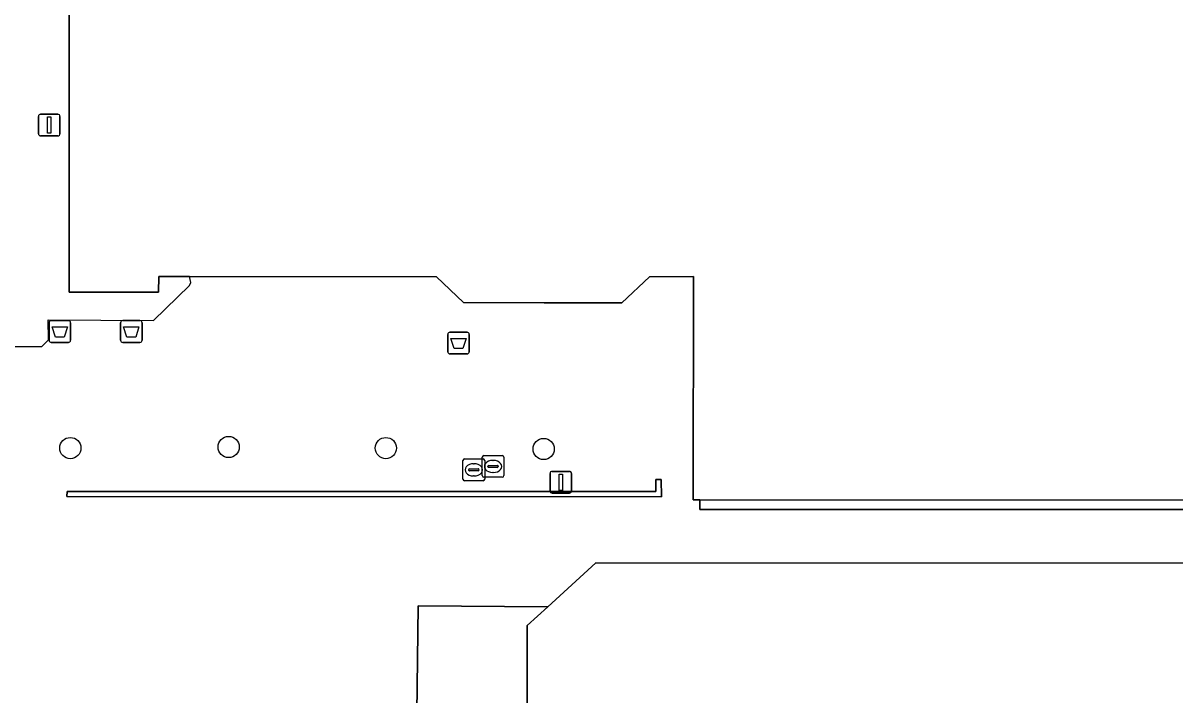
# Model space of a CAD drawing. Extents: x 161477 to 163040, y 383680 to 384871.
# Drawn here: x 162210 to 162263, y 384442.6 to 384473.5 of the extents above; entities that cross this region are included whole.
import ezdxf

# ---------------------------------------------------------------- set-up
doc = ezdxf.new("R2010")
doc.units = 0
for name, color, linetype in [('IMGEO_Afsluitpaal', 7, 'Continuous'), ('IMGEO_Afvalbak', 7, 'Continuous'), ('IMGEO_Boom', 7, 'Continuous'), ('IMGEO_Groenvoorziening', 7, 'Continuous'), ('IMGEO_Kolk', 7, 'Continuous'), ('IMGEO_Lichtmast', 7, 'Continuous'), ('IMGEO_Muur', 7, 'Continuous'), ('IMGEO_Pand', 7, 'Continuous'), ('IMGEO_Pand_overbouw', 7, 'Continuous'), ('IMGEO_Parkeervlak_open', 7, 'Continuous'), ('IMGEO_Terreindeel_halfverhard', 7, 'Continuous'), ('IMGEO_Voetpad_open', 7, 'Continuous')]:
    doc.layers.add(name, color=color, linetype=linetype)

msp = doc.modelspace()

# ---------------------------------------------------------------- linework, layer by layer
at = {"layer": 'IMGEO_Afsluitpaal'}
for p, q in [((162210.665, 384468.44), (162210.665, 384469.24)), ((162210.665, 384469.24), (162210.665, 384468.44)), ((162210.765, 384469.34), (162211.555, 384469.34)), ((162211.555, 384469.34), (162210.765, 384469.34)), ((162211.655, 384469.24), (162211.655, 384468.44)), ((162211.655, 384468.44), (162211.655, 384469.24)), ((162211.555, 384468.34), (162210.765, 384468.34)), ((162210.765, 384468.34), (162211.555, 384468.34))]:
    msp.add_line(p, q, dxfattribs=at)
msp.add_lwpolyline([(162211.085, 384469.215), (162211.235, 384469.215), (162211.235, 384468.465), (162211.085, 384468.465), (162211.085, 384469.215)], dxfattribs=at)
for centre, start, end in [((162210.765, 384469.24), 90, 180), ((162210.765, 384469.24), 90, 180), ((162211.555, 384469.24), 0, 90), ((162211.555, 384469.24), 360, 90), ((162210.765, 384468.44), 180, 270), ((162210.765, 384468.44), 180, 270), ((162211.555, 384468.44), 270, 0), ((162211.555, 384468.44), 270, 0)]:
    msp.add_arc(centre, 0.1, start, end, dxfattribs=at)
at = {"layer": 'IMGEO_Afvalbak'}
for p, q in [((162211.155, 384458.93), (162211.155, 384459.73)), ((162211.155, 384459.73), (162211.155, 384458.93)), ((162211.255, 384459.83), (162212.045, 384459.83)), ((162212.045, 384459.83), (162211.255, 384459.83)), ((162212.145, 384459.73), (162212.145, 384458.93)), ((162212.145, 384458.93), (162212.145, 384459.73)), ((162214.445, 384458.93), (162214.445, 384459.73)), ((162214.445, 384459.73), (162214.445, 384458.93)), ((162214.545, 384459.83), (162215.335, 384459.83)), ((162215.335, 384459.83), (162214.545, 384459.83)), ((162215.435, 384459.73), (162215.435, 384458.93)), ((162215.435, 384458.93), (162215.435, 384459.73)), ((162229.525, 384458.4), (162229.525, 384459.2)), ((162229.525, 384459.2), (162229.525, 384458.4)), ((162229.625, 384459.3), (162230.415, 384459.3)), ((162230.415, 384459.3), (162229.625, 384459.3)), ((162230.515, 384459.2), (162230.515, 384458.4)), ((162230.515, 384458.4), (162230.515, 384459.2)), ((162212.045, 384458.83), (162211.255, 384458.83)), ((162211.255, 384458.83), (162212.045, 384458.83)), ((162215.335, 384458.83), (162214.545, 384458.83)), ((162214.545, 384458.83), (162215.335, 384458.83)), ((162230.415, 384458.3), (162229.625, 384458.3)), ((162229.625, 384458.3), (162230.415, 384458.3))]:
    msp.add_line(p, q, dxfattribs=at)
for points in [[(162211.298, 384459.544), (162212.002, 384459.544), (162211.853, 384459.074), (162211.447, 384459.074), (162211.298, 384459.544)], [(162214.588, 384459.544), (162215.292, 384459.544), (162215.143, 384459.074), (162214.737, 384459.074), (162214.588, 384459.544)], [(162229.668, 384459.014), (162230.372, 384459.014), (162230.223, 384458.544), (162229.817, 384458.544), (162229.668, 384459.014)]]:
    msp.add_lwpolyline(points, dxfattribs=at)
for centre, start, end in [((162211.255, 384459.73), 90, 180), ((162211.255, 384459.73), 90, 180), ((162212.045, 384459.73), 0, 90), ((162212.045, 384459.73), 360, 90), ((162214.545, 384459.73), 90, 180), ((162214.545, 384459.73), 90, 180), ((162215.335, 384459.73), 0, 90), ((162215.335, 384459.73), 360, 90), ((162229.625, 384459.2), 90, 180), ((162229.625, 384459.2), 90, 180), ((162230.415, 384459.2), 0, 90), ((162230.415, 384459.2), 360, 90), ((162211.255, 384458.93), 180, 270), ((162211.255, 384458.93), 180, 270), ((162212.045, 384458.93), 270, 0), ((162212.045, 384458.93), 270, 0), ((162214.545, 384458.93), 180, 270), ((162214.545, 384458.93), 180, 270), ((162215.335, 384458.93), 270, 0), ((162215.335, 384458.93), 270, 0), ((162229.625, 384458.4), 180, 270), ((162229.625, 384458.4), 180, 270), ((162230.415, 384458.4), 270, 0), ((162230.415, 384458.4), 270, 0)]:
    msp.add_arc(centre, 0.1, start, end, dxfattribs=at)
at = {"layer": 'IMGEO_Boom'}
for centre in [(162212.13, 384453.96), (162219.43, 384454.01), (162226.67, 384453.96), (162233.94, 384453.92)]:
    msp.add_circle(centre, 0.489, dxfattribs=at)
at = {"layer": 'IMGEO_Groenvoorziening'}
msp.add_lwpolyline([(162299.826, 384428.152), (162299.819, 384447.091), (162298.589, 384448.673), (162271.138, 384448.664), (162236.338, 384448.672), (162234.134, 384446.657), (162233.188, 384445.792), (162233.187, 384441.748), (162233.169, 384391.618), (162233.168, 384389.717), (162281.819, 384389.889), (162299.772, 384389.953), (162299.756, 384391.713), (162299.752, 384392.194), (162299.756, 384393.321), (162299.782, 384399.935)], close=True, dxfattribs=at)
at = {"layer": 'IMGEO_Kolk'}
for p, q in [((162230.223, 384452.534), (162230.223, 384453.386)), ((162230.298, 384453.46), (162231.15, 384453.46)), ((162230.711, 384453.24), (162230.736, 384453.24)), ((162231.109, 384452.691), (162231.109, 384453.543)), ((162231.184, 384453.617), (162232.036, 384453.617)), ((162231.224, 384453.386), (162231.224, 384452.534)), ((162231.597, 384453.397), (162231.622, 384453.397)), ((162232.11, 384453.543), (162232.11, 384452.691)), ((162230.482, 384452.954), (162230.482, 384452.966)), ((162230.92, 384452.917), (162230.522, 384452.917)), ((162230.525, 384453.003), (162230.923, 384453.003)), ((162230.966, 384452.966), (162230.966, 384452.954)), ((162231.368, 384453.111), (162231.368, 384453.123)), ((162231.806, 384453.074), (162231.408, 384453.074)), ((162231.411, 384453.16), (162231.809, 384453.16)), ((162231.62, 384452.837), (162231.595, 384452.837)), ((162231.852, 384453.123), (162231.852, 384453.111)), ((162231.15, 384452.46), (162230.298, 384452.46)), ((162230.734, 384452.68), (162230.709, 384452.68)), ((162232.036, 384452.617), (162231.184, 384452.617))]:
    msp.add_line(p, q, dxfattribs=at)
for points in [[(162230.223, 384452.534), (162230.223, 384453.386)], [(162230.298, 384453.46), (162231.15, 384453.46)], [(162231.109, 384452.691), (162231.109, 384453.543)], [(162231.184, 384453.617), (162232.036, 384453.617)], [(162231.224, 384453.386), (162231.224, 384452.534)], [(162232.11, 384453.543), (162232.11, 384452.691)], [(162231.15, 384452.46), (162230.298, 384452.46)], [(162232.036, 384452.617), (162231.184, 384452.617)]]:
    msp.add_lwpolyline(points, dxfattribs=at)
for centre, radius, start, end in [((162230.3, 384453.384), 0.0765, 91.552, 178.448), ((162230.3, 384453.384), 0.0765, 91.552, 178.448), ((162231.186, 384453.541), 0.0765, 91.552, 178.448), ((162231.186, 384453.541), 0.0765, 91.552, 178.448), ((162231.148, 384453.384), 0.0765, 1.552, 88.448), ((162231.148, 384453.384), 0.0765, 1.552, 88.448), ((162232.034, 384453.541), 0.0765, 1.552, 88.448), ((162232.034, 384453.541), 0.0765, 1.552, 88.448), ((162230.522, 384452.963), 0.0403, 85.8775, 175.7526), ((162230.519, 384452.953), 0.0366, 178.938, 274.7102), ((162230.923, 384452.96), 0.043, 264.8664, 352.4533), ((162230.927, 384452.965), 0.0386, 1.7309, 96.639), ((162231.408, 384453.12), 0.0403, 85.8775, 175.7526), ((162231.405, 384453.11), 0.0366, 178.938, 274.7102), ((162231.809, 384453.117), 0.043, 264.8664, 352.4533), ((162231.813, 384453.122), 0.0386, 1.7309, 96.639), ((162230.3, 384452.536), 0.0765, 181.552, 268.448), ((162230.3, 384452.536), 0.0765, 181.552, 268.448), ((162231.186, 384452.693), 0.0765, 181.552, 268.448), ((162231.186, 384452.693), 0.0765, 181.552, 268.448), ((162231.148, 384452.536), 0.0765, 271.552, 358.448), ((162231.148, 384452.536), 0.0765, 271.552, 358.448), ((162232.034, 384452.693), 0.0765, 271.552, 358.448), ((162232.034, 384452.693), 0.0765, 271.552, 358.448)]:
    msp.add_arc(centre, radius, start, end, dxfattribs=at)
for centre, major_axis, ratio, start_param, end_param in [((162230.71, 384452.96), (-0.387, 0.002), 0.722429, 4.712389, 7.853982), ((162230.735, 384452.96), (-0.39, 0.002), 0.717154, 1.570796, 4.712389), ((162231.596, 384453.117), (-0.387, 0.002), 0.722429, 4.712389, 7.853982), ((162231.621, 384453.117), (-0.39, 0.002), 0.717154, 1.570796, 4.712389)]:
    msp.add_ellipse(centre, major_axis=major_axis, ratio=ratio, start_param=start_param, end_param=end_param, dxfattribs=at)
at = {"layer": 'IMGEO_Lichtmast'}
for p, q in [((162234.235, 384451.99), (162234.235, 384452.79)), ((162234.235, 384452.79), (162234.235, 384451.99)), ((162234.335, 384452.89), (162235.125, 384452.89)), ((162235.125, 384452.89), (162234.335, 384452.89)), ((162235.225, 384452.79), (162235.225, 384451.99)), ((162235.225, 384451.99), (162235.225, 384452.79)), ((162235.125, 384451.89), (162234.335, 384451.89)), ((162234.335, 384451.89), (162235.125, 384451.89))]:
    msp.add_line(p, q, dxfattribs=at)
msp.add_lwpolyline([(162234.655, 384452.765), (162234.805, 384452.765), (162234.805, 384452.015), (162234.655, 384452.015), (162234.655, 384452.765)], dxfattribs=at)
for centre, start, end in [((162234.335, 384452.79), 90, 180), ((162234.335, 384452.79), 90, 180), ((162235.125, 384452.79), 0, 90), ((162235.125, 384452.79), 360, 90), ((162234.335, 384451.99), 180, 270), ((162234.335, 384451.99), 180, 270), ((162235.125, 384451.99), 270, 0), ((162235.125, 384451.99), 270, 0)]:
    msp.add_arc(centre, 0.1, start, end, dxfattribs=at)
at = {"layer": 'IMGEO_Muur'}
msp.add_lwpolyline([(162239.363, 384452.512), (162239.113, 384452.516), (162239.106, 384451.955), (162211.983, 384451.964), (162211.978, 384451.728), (162239.367, 384451.722)], close=True, dxfattribs=at)
at = {"layer": 'IMGEO_Pand'}
msp.add_lwpolyline([(162212.086, 384475.584), (162212.072, 384461.138), (162216.193, 384461.138), (162216.208, 384461.867), (162217.626, 384461.865), (162228.998, 384461.852), (162230.25, 384460.659), (162233.969, 384460.651), (162237.536, 384460.653), (162238.814, 384461.851), (162240.841, 384461.857), (162240.837, 384451.576), (162241.143, 384451.576), (162295.336, 384451.549)], dxfattribs=at)
at = {"layer": 'IMGEO_Pand_overbouw'}
msp.add_lwpolyline([(162177.212, 384458.635), (162210.812, 384458.635), (162211.119, 384458.941), (162211.118, 384459.864), (162215.959, 384459.845), (162217.617, 384461.449), (162217.685, 384461.581), (162217.626, 384461.865), (162216.208, 384461.867), (162216.193, 384461.138), (162212.072, 384461.138), (162212.086, 384475.584), (162211.138, 384475.576), (162211.122, 384476.535), (162210.816, 384476.831), (162202.111, 384476.834)], dxfattribs=at)
at = {"layer": 'IMGEO_Parkeervlak_open'}
msp.add_lwpolyline([(162233.187, 384441.748), (162233.188, 384445.792), (162234.134, 384446.657), (162228.165, 384446.697), (162228.133, 384444.223), (162228.095, 384441.745)], dxfattribs=at)
at = {"layer": 'IMGEO_Terreindeel_halfverhard'}
msp.add_lwpolyline([(162295.952, 384461.441), (162295.935, 384465.344), (162295.207, 384465.357), (162295.205, 384464.427), (162295.405, 384464.427), (162295.404, 384463.557), (162295.204, 384463.557), (162295.203, 384462.627), (162295.353, 384462.627), (162295.336, 384451.549), (162241.143, 384451.576), (162241.143, 384451.302), (162241.143, 384451.129), (162271.287, 384451.133), (162278.302, 384451.13), (162295.952, 384451.119), (162295.952, 384451.322)], close=True, dxfattribs=at)
at = {"layer": 'IMGEO_Voetpad_open'}
msp.add_lwpolyline([(162271.287, 384451.133), (162241.143, 384451.129), (162241.143, 384451.302), (162241.143, 384451.576), (162240.837, 384451.576), (162240.841, 384461.857), (162238.814, 384461.851), (162237.536, 384460.653), (162233.969, 384460.651), (162230.25, 384460.659), (162228.998, 384461.852), (162217.626, 384461.865), (162216.208, 384461.867), (162216.193, 384461.138), (162212.072, 384461.138), (162212.086, 384475.584)], dxfattribs=at)
for points in [[(162239.106, 384451.955), (162239.113, 384452.516), (162239.363, 384452.512), (162239.367, 384451.722), (162211.978, 384451.728), (162211.983, 384451.964)], [(162228.095, 384441.745), (162228.133, 384444.223), (162228.165, 384446.697), (162234.134, 384446.657), (162236.338, 384448.672), (162271.138, 384448.664), (162298.589, 384448.673), (162299.819, 384447.091), (162299.826, 384428.152), (162299.782, 384399.935), (162299.756, 384393.321), (162299.752, 384392.194), (162299.756, 384391.713), (162299.772, 384389.953), (162281.819, 384389.889), (162233.168, 384389.717), (162233.169, 384391.618), (162233.063, 384391.619), (162227.972, 384391.645), (162222.944, 384391.642), (162223.067, 384441.742)]]:
    msp.add_lwpolyline(points, close=True, dxfattribs=at)

doc.saveas('drawing.dxf')
